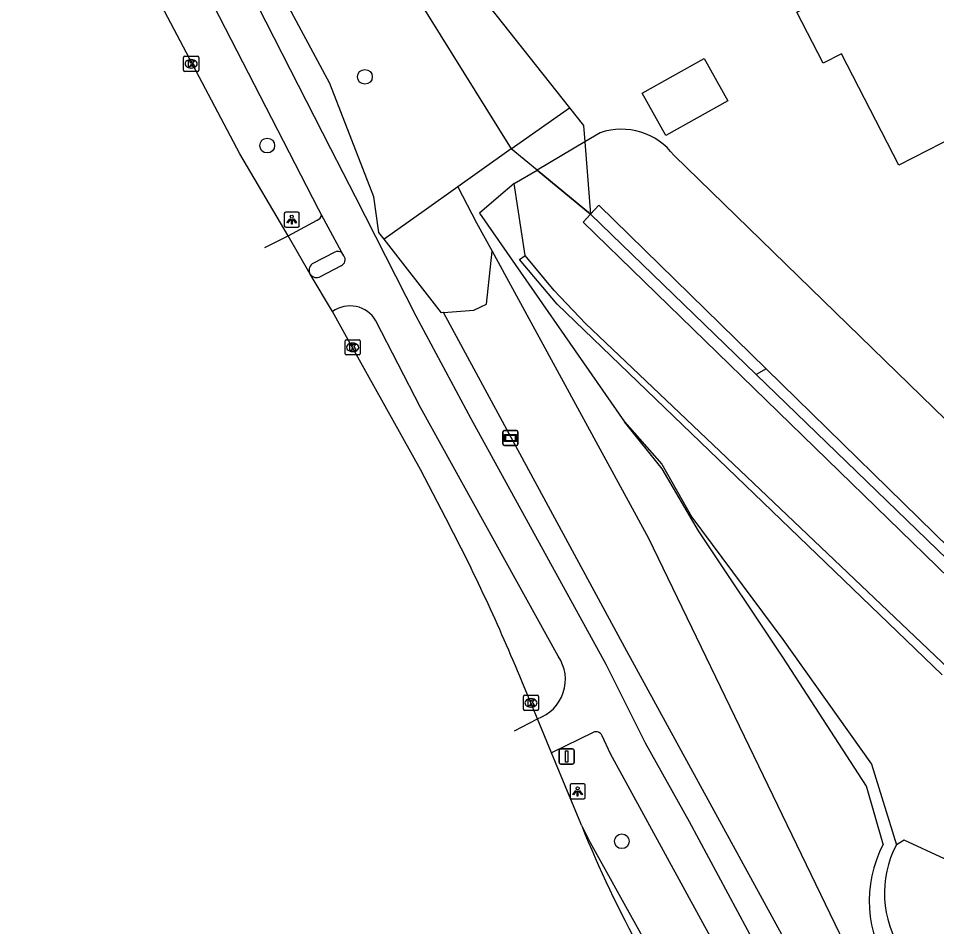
# Model space of a CAD drawing. Extents: x 162722 to 165099, y 384721 to 386283.
# Drawn here: x 163645.1 to 163705.8, y 384791.4 to 384851.4 of the extents above; entities that cross this region are included whole.
import ezdxf

# ---------------------------------------------------------------- set-up
doc = ezdxf.new("R2010")
doc.units = 0
for name, color, linetype in [('IMGEO_Berm_groen', 7, 'Continuous'), ('IMGEO_Boom', 7, 'Continuous'), ('IMGEO_Erf', 7, 'Continuous'), ('IMGEO_Fietspad_gesloten', 7, 'Continuous'), ('IMGEO_Gemengd_bos', 7, 'Continuous'), ('IMGEO_Groenvoorziening', 7, 'Continuous'), ('IMGEO_Hek', 7, 'Continuous'), ('IMGEO_Kolk', 7, 'Continuous'), ('IMGEO_Lichtpunt', 7, 'Continuous'), ('IMGEO_Moeras', 7, 'Continuous'), ('IMGEO_Pand', 7, 'Continuous'), ('IMGEO_Rijbaan_lokaal_gesloten', 7, 'Continuous'), ('IMGEO_Verkeersbordpaal', 7, 'Continuous'), ('IMGEO_Verklikker', 7, 'Continuous'), ('IMGEO_Voetpad_open', 7, 'Continuous'), ('IMGEO_Waterloop', 7, 'Continuous')]:
    doc.layers.add(name, color=color, linetype=linetype)

msp = doc.modelspace()

# ---------------------------------------------------------------- linework, layer by layer
at = {"layer": 'IMGEO_Berm_groen'}
for points in [[(163626.969, 384940.192), (163627.34, 384939.051), (163629.221, 384933.258), (163631.785, 384926.085), (163636.133, 384914.976), (163649.374, 384886.592), (163654.894, 384875.166), (163656.977, 384876.206), (163663.771, 384867.845), (163681.501, 384845.463)], [(163669.249, 384836.772), (163668.894, 384837.227), (163668.571, 384839.571), (163665.659, 384847.064), (163662.179, 384853.562), (163660.178, 384857.261), (163661.225, 384859.68), (163658.611, 384863.729), (163657.311, 384863.103), (163654.583, 384867.14), (163650.033, 384875.332), (163646.367, 384882.192), (163639.887, 384894.801), (163638.999, 384898.509)], [(163677.65, 384842.757), (163681.501, 384845.463)], [(163677.65, 384842.757), (163675.569, 384841.273), (163674.113, 384840.236)], [(163679.356, 384841.348), (163677.65, 384842.757)], [(163677.842, 384840.47), (163679.356, 384841.348)], [(163677.842, 384840.47), (163676.813, 384839.568), (163675.555, 384838.505), (163685.139, 384824.72)], [(163674.113, 384840.236), (163671.885, 384838.65), (163669.249, 384836.772)], [(163674.113, 384840.236), (163675.358, 384837.866), (163676.387, 384835.98)], [(163673.174, 384831.928), (163673.157, 384831.926), (163673.03, 384831.916), (163669.249, 384836.772)], [(163673.174, 384831.928), (163675.169, 384832.087), (163676.007, 384832.476), (163676.387, 384835.98)], [(163676.387, 384835.98), (163686.723, 384817.033), (163704.081, 384781.09), (163707.193, 384772.57), (163706.656, 384772.239)], [(163706.139, 384808.003), (163680.683, 384832.479), (163678.197, 384835.444), (163678.562, 384835.713)], [(163706.545, 384808.42), (163682.557, 384831.217), (163680.479, 384833.392), (163678.562, 384835.713)], [(163706.656, 384772.239), (163699.71, 384783.423), (163697.853, 384786.61), (163685.147, 384809.788), (163673.174, 384831.928)], [(163702.225, 384796.8), (163701.126, 384800.633), (163695.655, 384809.089), (163690.035, 384817.508), (163687.621, 384821.606), (163685.139, 384824.72)]]:
    msp.add_lwpolyline(points, dxfattribs=at)
msp.add_arc((163709.557, 384793.044), 8.238, 152.87626, 214.04449, dxfattribs=at)
at = {"layer": 'IMGEO_Boom'}
for centre in [(163667.971, 384847.509), (163661.513, 384842.967), (163684.958, 384796.996)]:
    msp.add_circle(centre, 0.489, dxfattribs=at)
at = {"layer": 'IMGEO_Erf'}
for points in [[(163683.525, 384843.812), (163682.516, 384843.215)], [(163708.809, 384822.485), (163699.897, 384831.148), (163688.409, 384842.314)]]:
    msp.add_lwpolyline(points, dxfattribs=at)
msp.add_arc((163684.929, 384839.678), 4.365, 37.13752, 108.75927, dxfattribs=at)
at = {"layer": 'IMGEO_Fietspad_gesloten'}
for points in [[(163665.107, 384838.393), (163664.91, 384838.757), (163649.896, 384867.932), (163630.013, 384906.502)], [(163633.056, 384906.66), (163665.701, 384842.782), (163667.32, 384839.609), (163671.35, 384831.709), (163674.979, 384824.942), (163683.91, 384808.691), (163686.492, 384803.504), (163689.41, 384798.303), (163693.89, 384789.977), (163696.466, 384785.483), (163698.828, 384781.441), (163701.216, 384777.578), (163702.109, 384776.133), (163703.848, 384773.319), (163706.839, 384768.481), (163708.537, 384765.733), (163719.206, 384748.466)], [(163666.456, 384835.906), (163665.107, 384838.393)], [(163666.58, 384835.676), (163666.456, 384835.906)], [(163665.031, 384834.306), (163666.415, 384835.034)], [(163680.753, 384809.222), (163671.653, 384825.663), (163668.699, 384831.391)], [(163683.066, 384804.191), (163680.308, 384802.845)], [(163699.612, 384775.796), (163696.36, 384780.945), (163692.607, 384787.42), (163690.171, 384791.849), (163684.211, 384802.766), (163683.648, 384803.961)]]:
    msp.add_lwpolyline(points, dxfattribs=at)
for centre, radius, start, end in [((163666.241, 384835.421), 0.424, 294.16216, 37.01064), ((163664.779, 384834.739), 0.501, 212.3223, 300.24426), ((163666.988, 384830.393), 1.981, 30.27252, 126.04456), ((163678.493, 384807.68), 2.736, 288.8953, 34.30141), ((163683.25, 384803.806), 0.427, 21.30255, 115.57068)]:
    msp.add_arc(centre, radius, start, end, dxfattribs=at)
at = {"layer": 'IMGEO_Gemengd_bos'}
for points in [[(163694.511, 384828.206), (163693.84, 384827.84)], [(163694.511, 384828.206), (163707.608, 384815.394)], [(163693.84, 384827.84), (163707.119, 384814.998), (163708.798, 384813.547), (163709.977, 384812.661), (163712.47, 384811.086), (163713.777, 384810.402), (163716.492, 384809.252), (163717.893, 384808.789), (163720.759, 384808.094), (163723.683, 384807.713), (163725.156, 384807.642), (163728.104, 384807.74), (163729.569, 384807.909), (163733.004, 384807.892), (163735.291, 384807.981), (163739.848, 384808.398), (163743.207, 384808.923)]]:
    msp.add_lwpolyline(points, dxfattribs=at)
at = {"layer": 'IMGEO_Groenvoorziening'}
for points in [[(163681.501, 384845.463), (163682.422, 384844.301), (163682.516, 384843.215)], [(163682.516, 384843.215), (163679.356, 384841.348)], [(163682.516, 384843.215), (163682.889, 384838.43)], [(163679.356, 384841.348), (163682.889, 384838.43)], [(163682.889, 384838.43), (163683.439, 384839.037), (163694.511, 384828.206)], [(163682.889, 384838.43), (163682.411, 384837.903), (163706.609, 384814.386)], [(163693.84, 384827.84), (163682.889, 384838.43)]]:
    msp.add_lwpolyline(points, dxfattribs=at)
at = {"layer": 'IMGEO_Hek'}
for points in [[(163645.13, 384892.627), (163654.624, 384875.189), (163655.97, 384875.609), (163665.663, 384858.504), (163667.411, 384859.184), (163677.65, 384842.757)], [(163679.356, 384841.348), (163677.65, 384842.757)], [(163682.889, 384838.43), (163679.356, 384841.348)], [(163706.545, 384808.42), (163682.557, 384831.217), (163680.479, 384833.392), (163678.562, 384835.713), (163677.842, 384840.47)], [(163693.84, 384827.84), (163682.889, 384838.43)], [(163743.207, 384808.923), (163739.848, 384808.398), (163735.291, 384807.981), (163733.004, 384807.892), (163729.569, 384807.909), (163728.104, 384807.74), (163725.156, 384807.642), (163723.683, 384807.713), (163720.759, 384808.094), (163717.893, 384808.789), (163716.492, 384809.252), (163713.777, 384810.402), (163712.47, 384811.086), (163709.977, 384812.661), (163708.798, 384813.547), (163707.119, 384814.998), (163693.84, 384827.84)]]:
    msp.add_lwpolyline(points, dxfattribs=at)
at = {"layer": 'IMGEO_Kolk'}
for p, q in [((163655.985, 384847.944), (163655.985, 384848.796)), ((163656.06, 384848.87), (163656.912, 384848.87)), ((163656.986, 384848.796), (163656.986, 384847.944)), ((163656.473, 384848.65), (163656.498, 384848.65)), ((163656.912, 384847.87), (163656.06, 384847.87)), ((163656.496, 384848.09), (163656.471, 384848.09)), ((163666.659, 384829.207), (163666.659, 384830.059)), ((163666.734, 384830.133), (163667.586, 384830.133)), ((163667.66, 384830.059), (163667.66, 384829.207)), ((163667.147, 384829.913), (163667.172, 384829.913)), ((163667.586, 384829.133), (163666.734, 384829.133)), ((163667.17, 384829.353), (163667.145, 384829.353)), ((163678.449, 384805.713), (163678.449, 384806.565)), ((163678.524, 384806.639), (163679.376, 384806.639)), ((163678.937, 384806.419), (163678.962, 384806.419)), ((163679.45, 384806.565), (163679.45, 384805.713)), ((163678.96, 384805.859), (163678.935, 384805.859)), ((163679.376, 384805.639), (163678.524, 384805.639))]:
    msp.add_line(p, q, dxfattribs=at)
for points in [[(163655.985, 384847.944), (163655.985, 384848.796)], [(163656.06, 384848.87), (163656.912, 384848.87)], [(163656.986, 384848.796), (163656.986, 384847.944)], [(163656.306, 384848.57), (163656.429, 384848.57), (163656.429, 384848.419), (163656.559, 384848.57), (163656.723, 384848.57), (163656.577, 384848.419), (163656.73, 384848.17), (163656.578, 384848.17), (163656.493, 384848.334), (163656.429, 384848.267), (163656.429, 384848.17), (163656.306, 384848.17), (163656.306, 384848.57)], [(163656.912, 384847.87), (163656.06, 384847.87)], [(163666.659, 384829.207), (163666.659, 384830.059)], [(163666.734, 384830.133), (163667.586, 384830.133)], [(163667.66, 384830.059), (163667.66, 384829.207)], [(163666.98, 384829.833), (163667.103, 384829.833), (163667.103, 384829.682), (163667.233, 384829.833), (163667.397, 384829.833), (163667.251, 384829.682), (163667.404, 384829.433), (163667.252, 384829.433), (163667.167, 384829.597), (163667.103, 384829.53), (163667.103, 384829.433), (163666.98, 384829.433), (163666.98, 384829.833)], [(163667.586, 384829.133), (163666.734, 384829.133)], [(163678.449, 384805.713), (163678.449, 384806.565)], [(163678.524, 384806.639), (163679.376, 384806.639)], [(163678.77, 384806.339), (163678.893, 384806.339), (163678.893, 384806.188), (163679.023, 384806.339), (163679.187, 384806.339), (163679.041, 384806.188), (163679.194, 384805.939), (163679.042, 384805.939), (163678.957, 384806.103), (163678.893, 384806.036), (163678.893, 384805.939), (163678.77, 384805.939), (163678.77, 384806.339)], [(163679.45, 384806.565), (163679.45, 384805.713)], [(163679.376, 384805.639), (163678.524, 384805.639)]]:
    msp.add_lwpolyline(points, dxfattribs=at)
for centre, start, end in [((163656.062, 384848.794), 91.55205, 178.44795), ((163656.062, 384848.794), 91.55205, 178.44795), ((163656.91, 384848.794), 1.55205, 88.44795), ((163656.91, 384848.794), 1.55205, 88.44795), ((163656.062, 384847.946), 181.55205, 268.44795), ((163656.062, 384847.946), 181.55205, 268.44795), ((163656.91, 384847.946), 271.55205, 358.44795), ((163656.91, 384847.946), 271.55205, 358.44795), ((163666.736, 384830.057), 91.55205, 178.44795), ((163666.736, 384830.057), 91.55205, 178.44795), ((163667.584, 384830.057), 1.55205, 88.44795), ((163667.584, 384830.057), 1.55205, 88.44795), ((163666.736, 384829.209), 181.55205, 268.44795), ((163666.736, 384829.209), 181.55205, 268.44795), ((163667.584, 384829.209), 271.55205, 358.44795), ((163667.584, 384829.209), 271.55205, 358.44795), ((163678.526, 384806.563), 91.55205, 178.44795), ((163678.526, 384806.563), 91.55205, 178.44795), ((163679.374, 384806.563), 1.55205, 88.44795), ((163679.374, 384806.563), 1.55205, 88.44795), ((163678.526, 384805.715), 181.55205, 268.44795), ((163678.526, 384805.715), 181.55205, 268.44795), ((163679.374, 384805.715), 271.55205, 358.44795), ((163679.374, 384805.715), 271.55205, 358.44795)]:
    msp.add_arc(centre, 0.0765, start, end, dxfattribs=at)
for centre, major_axis, ratio, start_param, end_param in [((163656.472, 384848.37), (-0.387, 0.002), 0.722429, 4.712389, 7.853982), ((163656.497, 384848.37), (-0.39, 0.002), 0.717154, 1.570796, 4.712389), ((163667.146, 384829.633), (-0.387, 0.002), 0.722429, 4.712389, 7.853982), ((163667.171, 384829.633), (-0.39, 0.002), 0.717154, 1.570796, 4.712389), ((163678.936, 384806.139), (-0.387, 0.002), 0.722429, 4.712389, 7.853982), ((163678.961, 384806.139), (-0.39, 0.002), 0.717154, 1.570796, 4.712389)]:
    msp.add_ellipse(centre, major_axis=major_axis, ratio=ratio, start_param=start_param, end_param=end_param, dxfattribs=at)
at = {"layer": 'IMGEO_Lichtpunt'}
for p, q in [((163662.641, 384838.471), (163662.641, 384837.664)), ((163662.641, 384838.471), (163662.641, 384837.664)), ((163663.543, 384838.566), (163662.735, 384838.566)), ((163663.543, 384838.566), (163662.735, 384838.566)), ((163663.637, 384837.664), (163663.637, 384838.471)), ((163663.637, 384837.664), (163663.637, 384838.471)), ((163662.735, 384837.57), (163663.543, 384837.57)), ((163662.735, 384837.57), (163663.543, 384837.57)), ((163681.537, 384800.691), (163681.537, 384799.884)), ((163681.537, 384800.691), (163681.537, 384799.884)), ((163682.439, 384800.786), (163681.631, 384800.786)), ((163682.439, 384800.786), (163681.631, 384800.786)), ((163682.533, 384799.884), (163682.533, 384800.691)), ((163682.533, 384799.884), (163682.533, 384800.691)), ((163681.631, 384799.79), (163682.439, 384799.79)), ((163681.631, 384799.79), (163682.439, 384799.79))]:
    msp.add_line(p, q, dxfattribs=at)
for points in [[(163663.015, 384838.135), (163663.054, 384838.107), (163662.866, 384837.845), (163662.828, 384837.872), (163663.015, 384838.135)], [(163663.117, 384838.087), (163663.164, 384838.087), (163663.164, 384837.765), (163663.117, 384837.765), (163663.117, 384838.087)], [(163663.227, 384838.107), (163663.265, 384838.134), (163663.452, 384837.872), (163663.413, 384837.844), (163663.227, 384838.107)], [(163681.911, 384800.355), (163681.95, 384800.327), (163681.762, 384800.065), (163681.724, 384800.092), (163681.911, 384800.355)], [(163682.013, 384800.307), (163682.06, 384800.307), (163682.06, 384799.985), (163682.013, 384799.985), (163682.013, 384800.307)], [(163682.123, 384800.327), (163682.161, 384800.354), (163682.348, 384800.092), (163682.309, 384800.064), (163682.123, 384800.327)]]:
    msp.add_lwpolyline(points, dxfattribs=at)
for centre in [(163663.14, 384838.269), (163682.036, 384800.489)]:
    msp.add_circle(centre, 0.0994, dxfattribs=at)
for centre, start, end in [((163662.735, 384838.471), 90, 180), ((163662.735, 384838.471), 90, 180), ((163663.543, 384838.471), 0, 90), ((163663.543, 384838.471), 0, 90), ((163662.735, 384837.664), 180, 270), ((163662.735, 384837.664), 180, 270), ((163663.543, 384837.664), 270, 0), ((163663.543, 384837.664), 270, 360), ((163681.631, 384800.691), 90, 180), ((163681.631, 384800.691), 90, 180), ((163682.439, 384800.691), 0, 90), ((163682.439, 384800.691), 0, 90), ((163681.631, 384799.884), 180, 270), ((163681.631, 384799.884), 180, 270), ((163682.439, 384799.884), 270, 0), ((163682.439, 384799.884), 270, 360)]:
    msp.add_arc(centre, 0.0946, start, end, dxfattribs=at)
at = {"layer": 'IMGEO_Moeras'}
for points in [[(163678.562, 384835.713), (163677.842, 384840.47)], [(163685.139, 384824.72), (163687.593, 384821.911), (163689.595, 384818.406), (163695.604, 384810.338), (163701.463, 384802.094), (163703.109, 384796.766)]]:
    msp.add_lwpolyline(points, dxfattribs=at)
at = {"layer": 'IMGEO_Pand'}
for points in [[(163713.273, 384837.99), (163711.371, 384841.703), (163709.682, 384840.837), (163708.008, 384844.104), (163703.261, 384841.671), (163699.491, 384849.029), (163698.271, 384848.404), (163696.535, 384851.79), (163698.425, 384852.759)], [(163687.857, 384843.639), (163686.301, 384846.435), (163690.408, 384848.721), (163691.964, 384845.925), (163687.857, 384843.639)]]:
    msp.add_lwpolyline(points, dxfattribs=at)
at = {"layer": 'IMGEO_Rijbaan_lokaal_gesloten'}
for points in [[(163662.889, 384836.994), (163659.712, 384842.417), (163650.793, 384859.299), (163618.626, 384922.554)], [(163661.347, 384836.226), (163662.889, 384836.994)], [(163664.355, 384834.471), (163662.889, 384836.994)], [(163665.823, 384831.994), (163664.355, 384834.471)], [(163673.319, 384818.355), (163671.653, 384821.55), (163666.866, 384830.138), (163665.823, 384831.994)], [(163679.379, 384805.092), (163678.949, 384806.14), (163678.351, 384807.563)], [(163677.872, 384804.294), (163679.379, 384805.092)], [(163680.308, 384802.845), (163679.379, 384805.092)], [(163682.305, 384798.021), (163681.466, 384800.027), (163680.308, 384802.845)], [(163682.305, 384798.021), (163682.869, 384796.913), (163692.192, 384780.136), (163692.741, 384779.265), (163692.925, 384779.032)]]:
    msp.add_lwpolyline(points, dxfattribs=at)
for centre, radius, start, end in [((163557.406, 384757.739), 130.806, 22.38952, 27.60706), ((163753.105, 384826.575), 76.341, 201.9644, 208.84398)]:
    msp.add_arc(centre, radius, start, end, dxfattribs=at)
at = {"layer": 'IMGEO_Verkeersbordpaal'}
for p, q in [((163680.815, 384802.196), (163680.815, 384802.996)), ((163680.815, 384802.996), (163680.815, 384802.196)), ((163680.915, 384803.096), (163681.705, 384803.096)), ((163681.705, 384803.096), (163680.915, 384803.096)), ((163681.805, 384802.996), (163681.805, 384802.196)), ((163681.805, 384802.196), (163681.805, 384802.996)), ((163681.705, 384802.096), (163680.915, 384802.096)), ((163680.915, 384802.096), (163681.705, 384802.096))]:
    msp.add_line(p, q, dxfattribs=at)
msp.add_lwpolyline([(163681.235, 384802.971), (163681.385, 384802.971), (163681.385, 384802.221), (163681.235, 384802.221), (163681.235, 384802.971)], dxfattribs=at)
for centre, start, end in [((163680.915, 384802.996), 90, 180), ((163680.915, 384802.996), 90, 180), ((163681.705, 384802.996), 0, 90), ((163681.705, 384802.996), 360, 90), ((163680.915, 384802.196), 180, 270), ((163680.915, 384802.196), 180, 270), ((163681.705, 384802.196), 270, 0), ((163681.705, 384802.196), 270, 0)]:
    msp.add_arc(centre, 0.1, start, end, dxfattribs=at)
at = {"layer": 'IMGEO_Verklikker'}
for p, q in [((163677.101, 384823.244), (163677.101, 384824.044)), ((163677.101, 384824.044), (163677.101, 384823.244)), ((163677.201, 384824.144), (163677.991, 384824.144)), ((163677.991, 384824.144), (163677.201, 384824.144)), ((163678.091, 384824.044), (163678.091, 384823.244)), ((163678.091, 384823.244), (163678.091, 384824.044)), ((163677.991, 384823.144), (163677.201, 384823.144)), ((163677.201, 384823.144), (163677.991, 384823.144))]:
    msp.add_line(p, q, dxfattribs=at)
for points in [[(163677.202, 384823.876), (163677.99, 384823.876), (163677.99, 384823.412), (163677.202, 384823.412), (163677.202, 384823.876)], [(163677.267, 384823.811), (163677.267, 384823.477), (163677.925, 384823.477), (163677.925, 384823.811), (163677.267, 384823.811)]]:
    msp.add_lwpolyline(points, dxfattribs=at)
for centre, start, end in [((163677.201, 384824.044), 90, 180), ((163677.201, 384824.044), 90, 180), ((163677.991, 384824.044), 0, 90), ((163677.991, 384824.044), 360, 90), ((163677.201, 384823.244), 180, 270), ((163677.201, 384823.244), 180, 270), ((163677.991, 384823.244), 270, 0), ((163677.991, 384823.244), 270, 0)]:
    msp.add_arc(centre, 0.1, start, end, dxfattribs=at)
at = {"layer": 'IMGEO_Voetpad_open'}
for points in [[(163662.889, 384836.994), (163664.818, 384838.033)], [(163665.974, 384835.915), (163664.485, 384835.152)]]:
    msp.add_lwpolyline(points, dxfattribs=at)
for centre, radius, start, end in [((163664.645, 384838.468), 0.468, 291.71616, 350.7704), ((163666.207, 384835.469), 0.503, 60.30032, 117.56025), ((163664.826, 384834.734), 0.539, 129.18162, 209.2034)]:
    msp.add_arc(centre, radius, start, end, dxfattribs=at)
at = {"layer": 'IMGEO_Waterloop'}
msp.add_lwpolyline([(163706.284, 384795.844), (163703.631, 384797.077), (163703.109, 384796.766)], dxfattribs=at)
msp.add_arc((163709.192, 384793.566), 6.873, 152.25607, 213.98642, dxfattribs=at)

doc.saveas('drawing.dxf')
